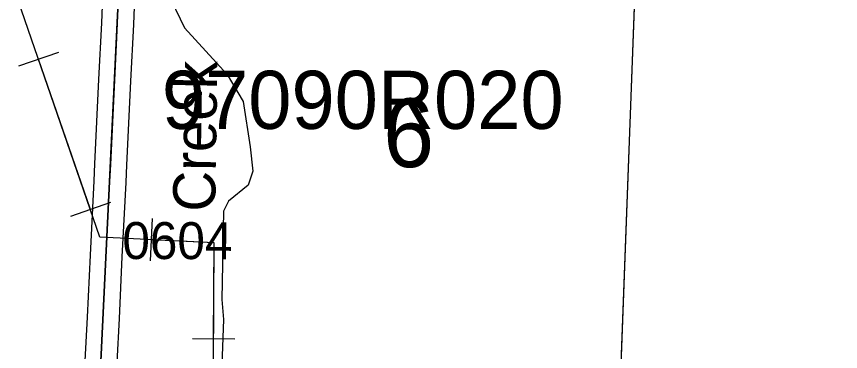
# Model space of a CAD drawing. Extents: x -157.2 to -99.3, y 12.2 to 46.2.
# Drawn here: x -140.761 to -139.201, y 34.143 to 34.778 of the extents above; entities that cross this region are included whole.
import ezdxf

# ---------------------------------------------------------------- set-up
doc = ezdxf.new("R2010")
doc.units = 0
for name, color, linetype in [('tdCoHydroRiver', 7, 'Continuous'), ('tdCoHydroTxtLg', 7, 'Continuous'), ('tdCoPipe', 7, 'Continuous'), ('tdCoSecRdNmbr', 7, 'Continuous'), ('tdCoSecRteBand', 7, 'Continuous'), ('tdCoSecRteCL', 7, 'Continuous'), ('tdCoSectLine', 7, 'Continuous'), ('tdCoSectLinePart', 7, 'Continuous'), ('tdCoSectNmbr', 7, 'Continuous'), ('tdCoStrucPriMaintName', 7, 'Continuous'), ('tdCoSurfGravel', 7, 'Continuous'), ('tdCoTwpBndryShd', 7, 'Continuous')]:
    doc.layers.add(name, color=color, linetype=linetype)

msp = doc.modelspace()

# ---------------------------------------------------------------- linework, layer by layer
at = {"layer": 'tdCoHydroRiver'}
msp.add_lwpolyline([(-140.4688, 34.8088), (-140.4435, 34.7559), (-140.3623, 34.668), (-140.3322, 34.6165), (-140.3189, 34.5308), (-140.3139, 34.4849), (-140.3225, 34.4583), (-140.3597, 34.4279), (-140.3697, 34.4093), (-140.3729, 34.242), (-140.3692, 34.2039), (-140.3752, 34.0494)], dxfattribs=at)
at = {"layer": 'tdCoPipe'}
for p, q in [((-140.6815, 34.7097), (-140.7577, 34.6833)), ((-140.5831, 34.4252), (-140.6592, 34.3989)), ((-140.5043, 34.3953), (-140.5084, 34.3148)), ((-140.3479, 34.167), (-140.4283, 34.1674))]:
    msp.add_line(p, q, dxfattribs=at)
for points in [[(-136.934, 22.5495), (-137.7242, 24.8933), (-138.4968, 27.1666), (-138.4114, 27.2635), (-138.4614, 27.8735), (-138.7227, 28.0895), (-138.7183, 28.4663), (-139.0397, 29.2926), (-139.1184, 29.8198), (-140.0614, 32.629), (-140.3902, 33.7747), (-140.3873, 34.3489), (-140.6033, 34.3601), (-141.0238, 35.5765), (-141.1818, 36.0085), (-141.3937, 37.236), (-141.4233, 37.6118), (-141.6227, 37.7022), (-142.0941, 39.016), (-142.2605, 40.1621), (-142.7574, 40.5833), (-142.8772, 41.3829)], [(-140.6212, 34.412), (-140.7196, 34.6965)], [(-140.3882, 34.1672), (-140.3873, 34.3489), (-140.5063, 34.3551)]]:
    msp.add_lwpolyline(points, dxfattribs=at)
at = {"layer": 'tdCoSecRteBand'}
for points in [[(-140.6314, 34.1257), (-140.6269, 34.2087), (-140.6215, 34.3257), (-140.6215, 34.3258), (-140.6215, 34.3258), (-140.6143, 34.4666), (-140.6129, 34.4988), (-140.6129, 34.4988), (-140.6129, 34.4989), (-140.6052, 34.6582), (-140.6052, 34.6582), (-140.6052, 34.6583), (-140.5998, 34.7653), (-140.5973, 34.8305), (-140.5973, 34.8307), (-140.5973, 34.8309), (-140.5949, 34.8783), (-140.5949, 34.8791), (-140.6143, 34.8806), (-140.7099, 34.884), (-140.7101, 34.884), (-140.7103, 34.884), (-140.786, 34.8877)], [(-140.5374, 34.8281), (-140.5399, 34.7629), (-140.5399, 34.7627), (-140.5399, 34.7625), (-140.5453, 34.6553), (-140.5529, 34.496), (-140.5544, 34.4638), (-140.5544, 34.4637), (-140.5544, 34.4636), (-140.5616, 34.3229), (-140.567, 34.2058), (-140.567, 34.2057), (-140.567, 34.2056), (-140.5714, 34.1225)]]:
    msp.add_lwpolyline(points, dxfattribs=at)
at = {"layer": 'tdCoSecRteCL'}
msp.add_lwpolyline([(-140.6065, 34.0205), (-140.6053, 34.0442), (-140.6014, 34.1241), (-140.597, 34.2072), (-140.5915, 34.3243), (-140.5844, 34.4651), (-140.5829, 34.4974), (-140.5753, 34.6568), (-140.5698, 34.764), (-140.5674, 34.8294), (-140.5634, 34.9068)], dxfattribs=at)
at = {"layer": 'tdCoSectLine'}
for points in [[(-140.6069, 34.0205), (-140.5574, 35.0411)], [(-139.621, 34.0031), (-139.5834, 35.0133)]]:
    msp.add_lwpolyline(points, dxfattribs=at)
at = {"layer": 'tdCoSectLinePart'}
msp.add_lwpolyline([(-139.6199, 34.033), (-139.5845, 34.9829)], dxfattribs=at)
at = {"layer": 'tdCoSurfGravel'}
msp.add_lwpolyline([(-140.6014, 34.1241), (-140.597, 34.2072), (-140.5915, 34.3243), (-140.5844, 34.4651), (-140.5829, 34.4974), (-140.5753, 34.6568), (-140.5698, 34.764), (-140.5674, 34.8294), (-140.5634, 34.9068), (-140.5605, 34.9657), (-140.56, 34.9766), (-140.561, 34.9857), (-140.5614, 34.9912), (-140.5643, 35.0004), (-140.5734, 35.0191), (-140.58, 35.0349), (-140.583, 35.0418)], dxfattribs=at)
at = {"layer": 'tdCoTwpBndryShd'}
msp.add_lwpolyline([(-140.5574, 35.0411), (-140.6069, 34.0205), (-140.6476, 33.0243), (-140.68, 32.0266), (-140.7194, 31.0261), (-140.7542, 30.0172), (-140.7866, 29.0316), (-140.7992, 28.0152), (-140.8137, 27.0113), (-140.8321, 26.0183), (-140.8465, 25.0216), (-140.872, 24.0239), (-140.8917, 23.0263), (-140.9324, 22.0454), (-140.9642, 21.0502), (-140.9973, 20.0552), (-141.0197, 19.061), (-141.0567, 18.0706), (-141.0904, 17.0763)], dxfattribs=at)

# ---------------------------------------------------------------- texts
at = {"layer": 'tdCoHydroTxtLg'}
msp.add_text('Creek', height=0.08, rotation=89.1206, dxfattribs=at).set_placement((-140.3853, 34.4076))
at = {"layer": 'tdCoSecRdNmbr'}
msp.add_text('0604', height=0.07, rotation=359.8929, dxfattribs=at).set_placement((-140.5609, 34.3185))
at = {"layer": 'tdCoSectNmbr'}
msp.add_text('6', height=0.13, rotation=359.8932, dxfattribs=at).set_placement((-140.0674, 34.4925))
at = {"layer": 'tdCoStrucPriMaintName'}
msp.add_text('97090R020', height=0.11, dxfattribs=at).set_placement((-140.4862, 34.5648))

doc.saveas('drawing.dxf')
